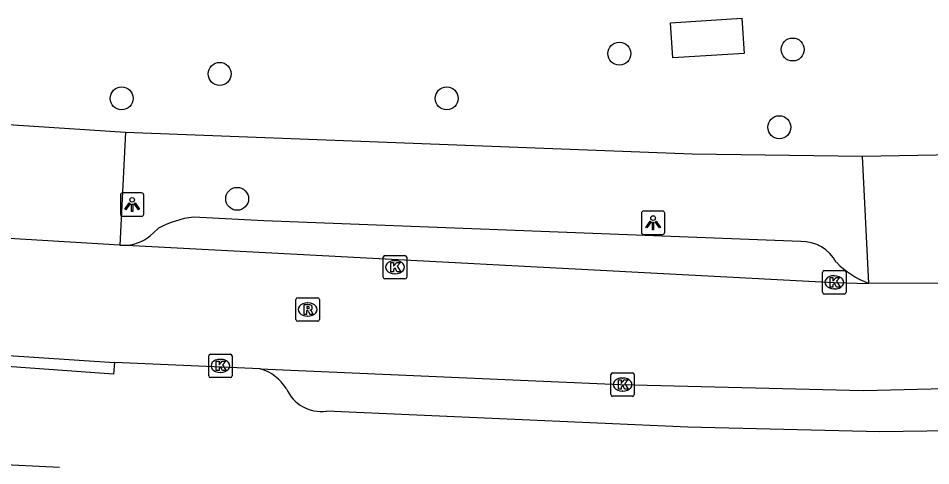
# Model space of a CAD drawing. Extents: x 160026 to 161302, y 384757 to 385701.
# Drawn here: x 161102.25 to 161141.18, y 385229.81 to 385248.89 of the extents above; entities that cross this region are included whole.
import ezdxf

# ---------------------------------------------------------------- set-up
doc = ezdxf.new("R2010")
doc.units = 0
for name, color, linetype in [('IMGEO_Boom', 7, 'Continuous'), ('IMGEO_Kolk', 7, 'Continuous'), ('IMGEO_Lichtpunt', 7, 'Continuous'), ('IMGEO_Pand', 7, 'Continuous'), ('IMGEO_Rijbaan_lokaal_open', 7, 'Continuous'), ('IMGEO_Rioolput', 7, 'Continuous'), ('IMGEO_Voetpad_open', 7, 'Continuous')]:
    doc.layers.add(name, color=color, linetype=linetype)

msp = doc.modelspace()

# ---------------------------------------------------------------- linework, layer by layer
at = {"layer": 'IMGEO_Boom'}
for centre in [(161135.288, 385247.559), (161127.896, 385247.383), (161110.845, 385246.519), (161106.662, 385245.473), (161120.53, 385245.473), (161134.716, 385244.245), (161111.591, 385241.193)]:
    msp.add_circle(centre, 0.489, dxfattribs=at)
at = {"layer": 'IMGEO_Kolk'}
for p, q in [((161117.822, 385237.85), (161117.822, 385238.702)), ((161117.897, 385238.776), (161118.749, 385238.776)), ((161118.823, 385238.702), (161118.823, 385237.85)), ((161118.31, 385238.556), (161118.335, 385238.556)), ((161118.333, 385237.996), (161118.308, 385237.996)), ((161136.562, 385237.206), (161136.562, 385238.058)), ((161136.637, 385238.132), (161137.489, 385238.132)), ((161137.05, 385237.912), (161137.075, 385237.912)), ((161137.563, 385238.058), (161137.563, 385237.206)), ((161118.749, 385237.776), (161117.897, 385237.776)), ((161137.489, 385237.132), (161136.637, 385237.132)), ((161137.073, 385237.352), (161137.048, 385237.352)), ((161110.377, 385233.643), (161110.377, 385234.495)), ((161110.452, 385234.569), (161111.304, 385234.569)), ((161111.378, 385234.495), (161111.378, 385233.643)), ((161110.865, 385234.349), (161110.89, 385234.349)), ((161110.888, 385233.789), (161110.863, 385233.789)), ((161127.531, 385232.846), (161127.531, 385233.698)), ((161127.606, 385233.772), (161128.458, 385233.772)), ((161128.532, 385233.698), (161128.532, 385232.846)), ((161111.304, 385233.569), (161110.452, 385233.569)), ((161128.019, 385233.552), (161128.044, 385233.552)), ((161128.042, 385232.992), (161128.017, 385232.992)), ((161128.458, 385232.772), (161127.606, 385232.772))]:
    msp.add_line(p, q, dxfattribs=at)
for points in [[(161117.822, 385237.85), (161117.822, 385238.702)], [(161117.897, 385238.776), (161118.749, 385238.776)], [(161118.823, 385238.702), (161118.823, 385237.85)], [(161118.143, 385238.476), (161118.266, 385238.476), (161118.266, 385238.325), (161118.396, 385238.476), (161118.56, 385238.476), (161118.414, 385238.325), (161118.567, 385238.076), (161118.415, 385238.076), (161118.33, 385238.24), (161118.266, 385238.173), (161118.266, 385238.076), (161118.143, 385238.076), (161118.143, 385238.476)], [(161136.562, 385237.206), (161136.562, 385238.058)], [(161136.637, 385238.132), (161137.489, 385238.132)], [(161137.563, 385238.058), (161137.563, 385237.206)], [(161118.749, 385237.776), (161117.897, 385237.776)], [(161136.883, 385237.832), (161137.006, 385237.832), (161137.006, 385237.681), (161137.136, 385237.832), (161137.3, 385237.832), (161137.154, 385237.681), (161137.307, 385237.432), (161137.155, 385237.432), (161137.07, 385237.596), (161137.006, 385237.529), (161137.006, 385237.432), (161136.883, 385237.432), (161136.883, 385237.832)], [(161137.489, 385237.132), (161136.637, 385237.132)], [(161110.377, 385233.643), (161110.377, 385234.495)], [(161110.452, 385234.569), (161111.304, 385234.569)], [(161111.378, 385234.495), (161111.378, 385233.643)], [(161110.698, 385234.269), (161110.821, 385234.269), (161110.821, 385234.118), (161110.951, 385234.269), (161111.115, 385234.269), (161110.969, 385234.118), (161111.122, 385233.869), (161110.97, 385233.869), (161110.885, 385234.033), (161110.821, 385233.966), (161110.821, 385233.869), (161110.698, 385233.869), (161110.698, 385234.269)], [(161127.531, 385232.846), (161127.531, 385233.698)], [(161127.606, 385233.772), (161128.458, 385233.772)], [(161128.532, 385233.698), (161128.532, 385232.846)], [(161111.304, 385233.569), (161110.452, 385233.569)], [(161127.852, 385233.472), (161127.975, 385233.472), (161127.975, 385233.321), (161128.105, 385233.472), (161128.269, 385233.472), (161128.123, 385233.321), (161128.276, 385233.072), (161128.124, 385233.072), (161128.039, 385233.236), (161127.975, 385233.169), (161127.975, 385233.072), (161127.852, 385233.072), (161127.852, 385233.472)], [(161128.458, 385232.772), (161127.606, 385232.772)]]:
    msp.add_lwpolyline(points, dxfattribs=at)
for centre, start, end in [((161117.899, 385238.7), 91.552, 178.448), ((161117.899, 385238.7), 91.552, 178.448), ((161118.747, 385238.7), 1.552, 88.448), ((161118.747, 385238.7), 1.552, 88.448), ((161136.639, 385238.056), 91.552, 178.448), ((161136.639, 385238.056), 91.552, 178.448), ((161137.487, 385238.056), 1.552, 88.448), ((161137.487, 385238.056), 1.552, 88.448), ((161117.899, 385237.852), 181.552, 268.448), ((161117.899, 385237.852), 181.552, 268.448), ((161118.747, 385237.852), 271.552, 358.448), ((161118.747, 385237.852), 271.552, 358.448), ((161136.639, 385237.208), 181.552, 268.448), ((161136.639, 385237.208), 181.552, 268.448), ((161137.487, 385237.208), 271.552, 358.448), ((161137.487, 385237.208), 271.552, 358.448), ((161110.454, 385234.493), 91.552, 178.448), ((161110.454, 385234.493), 91.552, 178.448), ((161111.302, 385234.493), 1.552, 88.448), ((161111.302, 385234.493), 1.552, 88.448), ((161110.454, 385233.645), 181.552, 268.448), ((161110.454, 385233.645), 181.552, 268.448), ((161111.302, 385233.645), 271.552, 358.448), ((161111.302, 385233.645), 271.552, 358.448), ((161127.608, 385233.696), 91.552, 178.448), ((161127.608, 385233.696), 91.552, 178.448), ((161128.456, 385233.696), 1.552, 88.448), ((161128.456, 385233.696), 1.552, 88.448), ((161127.608, 385232.848), 181.552, 268.448), ((161127.608, 385232.848), 181.552, 268.448), ((161128.456, 385232.848), 271.552, 358.448), ((161128.456, 385232.848), 271.552, 358.448)]:
    msp.add_arc(centre, 0.0765, start, end, dxfattribs=at)
for centre, major_axis, ratio, start_param, end_param in [((161118.309, 385238.276), (-0.387, 0.002), 0.722429, 4.712389, 7.853982), ((161118.334, 385238.276), (-0.39, 0.002), 0.717154, 1.570796, 4.712389), ((161137.049, 385237.632), (-0.387, 0.002), 0.722429, 4.712389, 7.853982), ((161137.074, 385237.632), (-0.39, 0.002), 0.717154, 1.570796, 4.712389), ((161110.864, 385234.069), (-0.387, 0.002), 0.722429, 4.712389, 7.853982), ((161110.889, 385234.069), (-0.39, 0.002), 0.717154, 1.570796, 4.712389), ((161128.018, 385233.272), (-0.387, 0.002), 0.722429, 4.712389, 7.853982), ((161128.043, 385233.272), (-0.39, 0.002), 0.717154, 1.570796, 4.712389)]:
    msp.add_ellipse(centre, major_axis=major_axis, ratio=ratio, start_param=start_param, end_param=end_param, dxfattribs=at)
at = {"layer": 'IMGEO_Lichtpunt'}
for p, q in [((161107.515, 385241.447), (161106.707, 385241.447)), ((161107.515, 385241.447), (161106.707, 385241.447)), ((161106.613, 385241.352), (161106.613, 385240.545)), ((161106.613, 385241.352), (161106.613, 385240.545)), ((161107.609, 385240.545), (161107.609, 385241.352)), ((161107.609, 385240.545), (161107.609, 385241.352)), ((161129.736, 385240.671), (161128.928, 385240.671)), ((161129.736, 385240.671), (161128.928, 385240.671)), ((161106.707, 385240.451), (161107.515, 385240.451)), ((161106.707, 385240.451), (161107.515, 385240.451)), ((161128.834, 385240.576), (161128.834, 385239.769)), ((161128.834, 385240.576), (161128.834, 385239.769)), ((161129.83, 385239.769), (161129.83, 385240.576)), ((161129.83, 385239.769), (161129.83, 385240.576)), ((161128.928, 385239.675), (161129.736, 385239.675)), ((161128.928, 385239.675), (161129.736, 385239.675))]:
    msp.add_line(p, q, dxfattribs=at)
for points in [[(161106.987, 385241.016), (161107.026, 385240.988), (161106.838, 385240.726), (161106.8, 385240.753), (161106.987, 385241.016)], [(161107.199, 385240.988), (161107.237, 385241.015), (161107.424, 385240.753), (161107.385, 385240.725), (161107.199, 385240.988)], [(161107.089, 385240.968), (161107.136, 385240.968), (161107.136, 385240.646), (161107.089, 385240.646), (161107.089, 385240.968)], [(161129.208, 385240.24), (161129.247, 385240.212), (161129.059, 385239.95), (161129.021, 385239.977), (161129.208, 385240.24)], [(161129.42, 385240.212), (161129.458, 385240.239), (161129.645, 385239.977), (161129.606, 385239.949), (161129.42, 385240.212)], [(161129.31, 385240.192), (161129.357, 385240.192), (161129.357, 385239.87), (161129.31, 385239.87), (161129.31, 385240.192)]]:
    msp.add_lwpolyline(points, dxfattribs=at)
for centre in [(161107.112, 385241.15), (161129.333, 385240.374)]:
    msp.add_circle(centre, 0.0994, dxfattribs=at)
for centre, start, end in [((161106.707, 385241.352), 90, 180), ((161106.707, 385241.352), 90, 180), ((161107.515, 385241.352), 0, 90), ((161107.515, 385241.352), 0, 90), ((161128.928, 385240.576), 90, 180), ((161128.928, 385240.576), 90, 180), ((161129.736, 385240.576), 0, 90), ((161129.736, 385240.576), 0, 90), ((161106.707, 385240.545), 180, 270), ((161106.707, 385240.545), 180, 270), ((161107.515, 385240.545), 270, 0), ((161107.515, 385240.545), 270, 360), ((161128.928, 385239.769), 180, 270), ((161128.928, 385239.769), 180, 270), ((161129.736, 385239.769), 270, 0), ((161129.736, 385239.769), 270, 360)]:
    msp.add_arc(centre, 0.0946, start, end, dxfattribs=at)
at = {"layer": 'IMGEO_Pand'}
msp.add_lwpolyline([(161133.121, 385248.891), (161133.214, 385247.386), (161130.168, 385247.199), (161130.075, 385248.703), (161133.121, 385248.891)], dxfattribs=at)
at = {"layer": 'IMGEO_Rijbaan_lokaal_open'}
for points in [[(161106.582, 385239.223), (161100.205, 385239.596)], [(161106.866, 385239.216), (161137.063, 385237.632), (161138.536, 385237.58)], [(161144.528, 385237.601), (161138.536, 385237.58)], [(161096.669, 385234.85), (161106.357, 385234.216)], [(161112.579, 385233.945), (161106.357, 385234.216)], [(161112.579, 385233.945), (161127.927, 385233.275), (161138.31, 385233.023), (161145.807, 385233.2)], [(161100.53, 385229.917), (161104.014, 385229.755)]]:
    msp.add_lwpolyline(points, dxfattribs=at)
msp.add_arc((161106.769, 385241.051), 1.838, 264.1546, 273.0216, dxfattribs=at)
at = {"layer": 'IMGEO_Rioolput'}
for p, q in [((161114.099, 385236.046), (161114.099, 385236.898)), ((161114.174, 385236.972), (161115.026, 385236.972)), ((161114.587, 385236.752), (161114.612, 385236.752)), ((161115.1, 385236.898), (161115.1, 385236.046)), ((161115.026, 385235.972), (161114.174, 385235.972)), ((161114.61, 385236.192), (161114.585, 385236.192))]:
    msp.add_line(p, q, dxfattribs=at)
for points in [[(161114.099, 385236.046), (161114.099, 385236.898)], [(161114.174, 385236.972), (161115.026, 385236.972)], [(161115.1, 385236.898), (161115.1, 385236.046)], [(161114.688, 385236.67), (161114.436, 385236.672), (161114.436, 385236.272)], [(161114.436, 385236.272), (161114.56, 385236.272), (161114.56, 385236.434), (161114.571, 385236.434)], [(161114.614, 385236.591), (161114.56, 385236.591), (161114.56, 385236.51)], [(161114.56, 385236.51), (161114.612, 385236.51)], [(161114.618, 385236.405), (161114.689, 385236.272), (161114.829, 385236.272), (161114.764, 385236.398)], [(161115.026, 385235.972), (161114.174, 385235.972)]]:
    msp.add_lwpolyline(points, dxfattribs=at)
for centre, radius, start, end in [((161114.176, 385236.896), 0.0765, 91.552, 178.448), ((161114.176, 385236.896), 0.0765, 91.552, 178.448), ((161115.024, 385236.896), 0.0765, 1.552, 88.448), ((161115.024, 385236.896), 0.0765, 1.552, 88.448), ((161114.57, 385236.381), 0.0533, 26.0293, 88.6989), ((161114.596, 385236.699), 0.19, 274.7715, 282.9687), ((161114.62, 385236.495), 0.0964, 77.0061, 93.1865), ((161114.634, 385236.552), 0.0378, 276.6634, 79.6772), ((161114.687, 385236.56), 0.109, 350.3612, 89.416), ((161114.685, 385236.56), 0.112, 277.5842, 350.9817), ((161114.669, 385236.345), 0.108, 29.5134, 73.7905), ((161114.176, 385236.048), 0.0765, 181.552, 268.448), ((161114.176, 385236.048), 0.0765, 181.552, 268.448), ((161115.024, 385236.048), 0.0765, 271.552, 358.448), ((161115.024, 385236.048), 0.0765, 271.552, 358.448)]:
    msp.add_arc(centre, radius, start, end, dxfattribs=at)
for centre, major_axis, ratio, start_param, end_param in [((161114.586, 385236.472), (-0.387, 0.002), 0.722429, 4.712389, 7.853982), ((161114.611, 385236.472), (-0.39, 0.002), 0.717154, 1.570796, 4.712389)]:
    msp.add_ellipse(centre, major_axis=major_axis, ratio=ratio, start_param=start_param, end_param=end_param, dxfattribs=at)
at = {"layer": 'IMGEO_Voetpad_open'}
for points in [[(161100.512, 385244.452), (161106.83, 385244.035)], [(161106.83, 385244.035), (161106.582, 385239.223)], [(161106.83, 385244.035), (161131, 385243.106), (161138.263, 385243.013)], [(161138.263, 385243.013), (161144.549, 385243.128)], [(161138.536, 385237.58), (161138.263, 385243.013)], [(161135.635, 385239.369), (161112.727, 385240.256), (161109.723, 385240.41)], [(161108.234, 385239.935), (161108.018, 385239.747)], [(161106.357, 385234.216), (161106.32, 385233.719), (161096.637, 385234.416), (161096.669, 385234.85)], [(161142.01, 385231.3), (161139.001, 385231.265), (161130.811, 385231.453), (161115.396, 385232.137)]]:
    msp.add_lwpolyline(points, dxfattribs=at)
for centre, radius, start, end in [((161110.185, 385236.392), 4.045, 96.5526, 118.8334), ((161106.768, 385240.944), 1.731, 273.2469, 316.2466), ((161135.68, 385237.708), 1.661, 27.8765, 91.5636), ((161140.016, 385241.363), 4.062, 225.1147, 248.6374), ((161112.03, 385232.074), 1.95, 31.6489, 73.6439), ((161115.187, 385233.762), 1.638, 203.937, 277.3284)]:
    msp.add_arc(centre, radius, start, end, dxfattribs=at)

doc.saveas('drawing.dxf')
